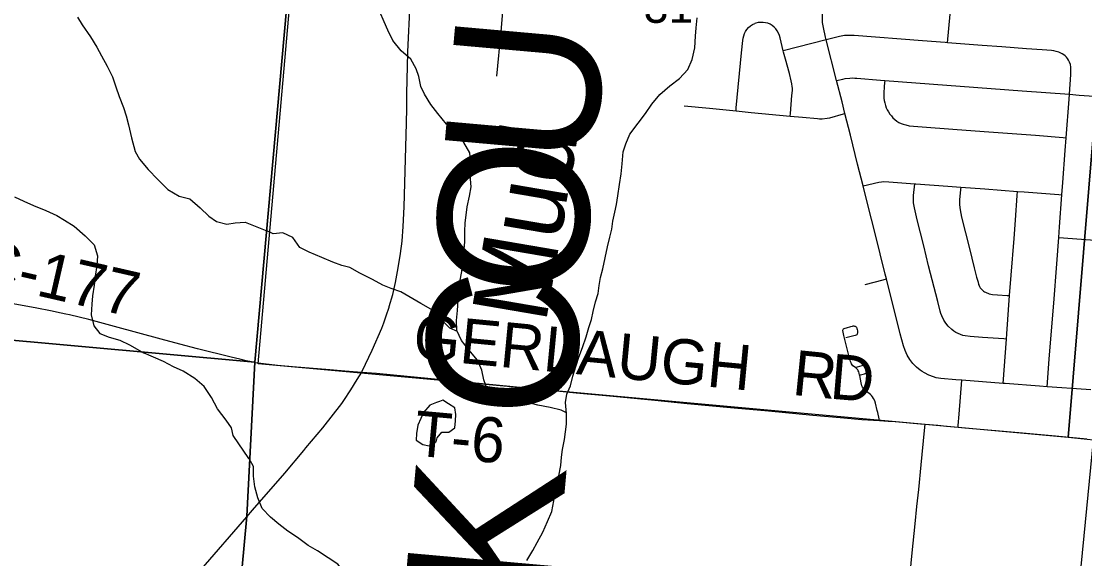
# Model space of a CAD drawing. Extents: x 0 to 1134, y 0 to 440.
# Drawn here: x 834.135 to 835.473, y 359.791 to 360.468 of the extents above; entities that cross this region are included whole.
import ezdxf

# ---------------------------------------------------------------- set-up
doc = ezdxf.new("R2010")
doc.units = 0
for name, color, linetype in [('GM_X_County_Road', 7, 'Continuous'), ('GM_X_County_Road_Text', 7, 'Continuous'), ('GM_X_County_Text', 7, 'Continuous'), ('GM_X_Minor_Lake', 7, 'Continuous'), ('GM_X_Minor_River', 7, 'Continuous'), ('GM_X_Minor_River_Text', 7, 'Continuous'), ('GM_X_Section', 7, 'Continuous'), ('GM_X_Section_Text', 7, 'Continuous'), ('GM_X_State_Route', 7, 'Continuous'), ('GM_X_Township', 7, 'Continuous'), ('GM_X_Township_Road', 7, 'Continuous'), ('GM_X_Township_Road_Text', 7, 'Continuous'), ('GM_X_Unincorporated', 7, 'Continuous'), ('SH_Cut_Line', 7, 'Continuous')]:
    doc.layers.add(name, color=color, linetype=linetype)

msp = doc.modelspace()

# ---------------------------------------------------------------- linework, layer by layer
at = {"layer": 'GM_X_County_Road'}
msp.add_lwpolyline([(834.4291, 360.0385), (834.4181, 360.0407), (834.4098, 360.0426), (834.3991, 360.0452), (834.3569, 360.0559), (834.3346, 360.0616), (834.3112, 360.0678), (834.2524, 360.0837), (834.2246, 360.0913), (834.2199, 360.0925), (834.1955, 360.0984), (834.1909, 360.0995), (834.1794, 360.102), (834.174, 360.1032), (834.1525, 360.1072), (834.0871, 360.1189)], dxfattribs=at)
at = {"layer": 'GM_X_Minor_Lake'}
for points in [[(834.6611, 359.9893), (834.6576, 359.988), (834.6489, 359.9847), (834.6412, 359.9757), (834.6376, 359.9678), (834.6341, 359.9595), (834.6321, 359.9492), (834.632, 359.9409), (834.6403, 359.9351), (834.6482, 359.9335), (834.657, 359.9387)], [(834.657, 359.9387), (834.6582, 359.9436), (834.664, 359.9507), (834.6731, 359.951), (834.6807, 359.9562), (834.6812, 359.9649), (834.6817, 359.9729), (834.6807, 359.9816), (834.6724, 359.9863), (834.6656, 359.9909), (834.6611, 359.9893)]]:
    msp.add_lwpolyline(points, dxfattribs=at)
at = {"layer": 'GM_X_Minor_River'}
for points in [[(834.8209, 359.975), (834.8141, 359.9784), (834.8005, 359.982), (834.785, 359.9849), (834.7752, 359.9873), (834.7615, 359.989), (834.7483, 359.9948), (834.7351, 359.9976), (834.7215, 360.0035), (834.7171, 360.0165), (834.7143, 360.029), (834.7091, 360.0416), (834.6983, 360.0543), (834.6889, 360.0662), (834.683, 360.0788), (834.6828, 360.0913), (834.6837, 360.1038), (834.6846, 360.1171), (834.6855, 360.1277), (834.6868, 360.1402), (834.6893, 360.1531), (834.6905, 360.1656), (834.6918, 360.1766), (834.6931, 360.1902), (834.6929, 360.2039), (834.6934, 360.2141), (834.696, 360.2346), (834.6988, 360.2479), (834.7012, 360.2596), (834.7002, 360.2691), (834.7007, 360.279), (834.7008, 360.2896), (834.6995, 360.3025), (834.692, 360.3155), (834.6816, 360.3266), (834.67, 360.3386), (834.6591, 360.352), (834.6502, 360.3631), (834.6424, 360.3761), (834.6379, 360.386), (834.6351, 360.3986), (834.6318, 360.4081), (834.6251, 360.4204), (834.6131, 360.4308), (834.6026, 360.4438), (834.5963, 360.4568), (834.5916, 360.4675), (834.586, 360.4801)], [(834.2058, 360.4733), (834.2116, 360.4636), (834.2223, 360.4485), (834.23, 360.4354), (834.2358, 360.4246), (834.2431, 360.4115), (834.2496, 360.398), (834.2538, 360.3854), (834.2581, 360.3735), (834.2635, 360.3597), (834.267, 360.349), (834.2701, 360.3375), (834.2736, 360.3214), (834.2781, 360.3042), (834.2839, 360.2946), (834.2946, 360.2814), (834.3069, 360.2689), (834.3195, 360.2564), (834.3337, 360.2481), (834.347, 360.2444), (834.36, 360.2334), (834.3708, 360.2229), (834.3805, 360.2158), (834.3938, 360.2128), (834.4041, 360.2144), (834.4166, 360.2153), (834.444, 360.2042)], [(834.7712, 359.7892), (834.7785, 359.802), (834.7843, 359.8118), (834.7913, 359.825), (834.7972, 359.8382), (834.8027, 359.851), (834.8051, 359.8643), (834.8068, 359.8753), (834.8088, 359.8859), (834.8112, 359.8957), (834.814, 359.909), (834.8149, 359.9192), (834.8161, 359.929), (834.8186, 359.9415), (834.8198, 359.9514), (834.8211, 359.9609), (834.8209, 359.9745), (834.8199, 359.9882), (834.8216, 359.9988), (834.8259, 360.009), (834.8291, 360.0215), (834.833, 360.0347), (834.8366, 360.0453), (834.8413, 360.0574), (834.8456, 360.071), (834.8492, 360.0827), (834.8523, 360.0926), (834.8547, 360.1028), (834.8575, 360.1149), (834.8607, 360.1255), (834.8623, 360.1353), (834.864, 360.1455), (834.8668, 360.1565), (834.8696, 360.1701), (834.8724, 360.1842), (834.8756, 360.1963), (834.878, 360.2065), (834.8793, 360.2163), (834.8817, 360.2277), (834.8841, 360.2375), (834.8854, 360.2485), (834.8878, 360.2625), (834.8899, 360.2758), (834.8912, 360.2887), (834.8925, 360.3035), (834.8957, 360.3137), (834.9007, 360.3261), (834.9111, 360.34), (834.9204, 360.3521), (834.9285, 360.3637), (834.9385, 360.3758), (834.9512, 360.3866), (834.9634, 360.3959), (834.9738, 360.4072), (834.9793, 360.42), (834.9825, 360.4348), (834.9834, 360.4492), (834.9843, 360.4598), (834.9856, 360.4723)], [(834.1263, 360.2472), (834.1384, 360.2416), (834.1504, 360.2363), (834.1659, 360.2299)], [(834.1659, 360.2299), (834.1798, 360.2234), (834.1895, 360.2175), (834.2015, 360.21), (834.2153, 360.1979), (834.2268, 360.1865), (834.231, 360.1728), (834.23, 360.1606), (834.2281, 360.147), (834.2267, 360.136), (834.2248, 360.1224), (834.2238, 360.1121), (834.2231, 360.0985), (834.2262, 360.0847), (834.2339, 360.075), (834.2456, 360.0705), (834.2588, 360.0668), (834.2712, 360.0608), (834.2896, 360.0502)], [(834.6837, 360.0774), (834.6743, 360.0819), (834.6631, 360.0931), (834.6504, 360.1058), (834.6376, 360.1128), (834.6127, 360.1275), (834.6003, 360.1315), (834.5901, 360.1358), (834.5769, 360.1428), (834.5611, 360.1509), (834.5483, 360.1583), (834.5384, 360.1607), (834.5271, 360.165), (834.5131, 360.1705), (834.4973, 360.1772), (834.4856, 360.1834), (834.4767, 360.1957), (834.4642, 360.2019), (834.4521, 360.2005), (834.444, 360.2042)], [(834.4214, 359.9177), (834.4015, 359.9467), (834.3997, 359.9562), (834.393, 359.9661), (834.3821, 359.9802), (834.3742, 359.9943), (834.3652, 360.0084), (834.3535, 360.0183), (834.3388, 360.0275), (834.3266, 360.0329), (834.3141, 360.0398), (834.2889, 360.0506)], [(834.3044, 360.0419), (834.3044, 360.0419)], [(834.6252, 359.7044), (834.6178, 359.7148), (834.6054, 359.7256), (834.5923, 359.7353), (834.5803, 359.7446), (834.5686, 359.755), (834.5562, 359.7635), (834.5431, 359.7727), (834.5334, 359.7846), (834.5213, 359.7924), (834.5078, 359.8013), (834.4961, 359.8083), (834.4826, 359.8183), (834.4705, 359.8261), (834.4589, 359.8349), (834.4484, 359.8438), (834.4379, 359.8546), (834.4328, 359.8683), (834.4288, 359.882), (834.427, 359.8953), (834.4272, 359.9075), (834.4212, 359.9181)]]:
    msp.add_lwpolyline(points, dxfattribs=at)
at = {"layer": 'GM_X_Section'}
for points in [[(834.521, 361.0385), (834.5219, 361.0472), (835.5363, 360.9569), (835.4522, 359.9439), (834.4332, 360.0368)], [(835.5363, 360.9569), (836.5471, 360.8508), (836.4567, 359.8492), (835.4839, 359.9407), (835.4522, 359.9439)], [(835.4839, 359.9407), (836.4567, 359.8492), (836.4843, 359.8446), (836.3886, 358.8521), (835.3867, 358.9434)]]:
    msp.add_lwpolyline(points, close=True, dxfattribs=at)
at = {"layer": 'GM_X_State_Route'}
for points in [[(834.6215, 360.4288), (834.6215, 360.4298), (834.6243, 360.4907), (834.6259, 360.5201), (834.6265, 360.5369), (834.627, 360.5512), (834.6277, 360.5684), (834.6285, 360.5854), (834.6305, 360.6352), (834.6334, 360.7129), (834.6345, 360.7497), (834.6349, 360.7601), (834.6359, 360.787), (834.6369, 360.8275), (834.6376, 360.8911), (834.6376, 360.899), (834.6382, 360.9768), (834.6383, 361.0017), (834.6384, 361.016), (834.6384, 361.0235), (834.6387, 361.092), (834.6387, 361.094)], [(834.5978, 360.1082), (834.5981, 360.1091), (834.6023, 360.1241), (834.6059, 360.1392), (834.6094, 360.1575), (834.6123, 360.1759), (834.6141, 360.1913), (834.6156, 360.2099), (834.6167, 360.2346), (834.6197, 360.3399), (834.62, 360.3586), (834.6202, 360.3771), (834.6215, 360.4288)], [(834.5633, 360.0264), (834.5641, 360.0277), (834.5682, 360.0364), (834.5767, 360.054), (834.5887, 360.0817), (834.5912, 360.0886), (834.593, 360.0936), (834.5942, 360.0973), (834.5978, 360.1082)], [(834.4932, 359.931), (834.5143, 359.9564), (834.5383, 359.9869), (834.541, 359.9908), (834.5495, 360.0039), (834.5575, 360.0173), (834.5633, 360.0264)], [(834.419, 359.8444), (834.426, 359.8525), (834.4667, 359.8993), (834.4907, 359.9279), (834.4932, 359.931)], [(834.2462, 359.6272), (834.2596, 359.6504), (834.2828, 359.6865), (834.3166, 359.7265), (834.3613, 359.778), (834.419, 359.8444)]]:
    msp.add_lwpolyline(points, dxfattribs=at)
at = {"layer": 'GM_X_Township'}
msp.add_lwpolyline([(835.4925, 358.1988), (835.4448, 358.1585), (835.418, 358.1347), (835.3987, 358.0826), (835.3853, 358.0677), (835.3465, 358.0483), (835.3227, 358.023), (835.3063, 357.9976), (835.2735, 357.9649), (835.2085, 357.9575), (835.1838, 357.9415), (835.1657, 357.9387), (834.2504, 358.0272), (834.278, 358.3392), (834.3396, 358.9758), (834.3438, 359.02), (834.3448, 359.0281), (834.3462, 359.0437), (834.3527, 359.1244), (834.4188, 359.8449), (834.4289, 360.039), (834.5402, 361.279), (834.5417, 361.3013), (834.6028, 361.9945)], dxfattribs=at)
at = {"layer": 'GM_X_Township_Road'}
for p, q in [((835.3006, 360.441), (835.3055, 360.4956)), ((835.1478, 360.4447), (835.0938, 360.431)), ((835.1609, 360.3937), (835.1478, 360.4447)), ((835.3705, 360.0122), (835.3745, 360.0679)), ((835.3705, 360.0122), (835.3183, 360.0161)), ((835.2147, 359.9655), (835.2258, 359.9648)), ((835.299, 359.9585), (835.3138, 359.9572))]:
    msp.add_line(p, q, dxfattribs=at)
for points in [[(834.7335, 360.5187), (834.7356, 360.5163), (834.7374, 360.5136), (834.7389, 360.5108), (834.74, 360.5078), (834.7408, 360.5047), (834.7414, 360.5016), (834.7417, 360.4984), (834.7417, 360.4953), (834.7383, 360.4551), (834.7329, 360.3991)], [(835.1478, 360.4447), (835.147, 360.448), (835.1442, 360.4602), (835.1433, 360.4664), (835.143, 360.4727), (835.1434, 360.482), (835.1456, 360.5068), (835.1457, 360.5088)], [(835.0938, 360.431), (835.0898, 360.4473), (835.0889, 360.4503), (835.0877, 360.4532), (835.0862, 360.4559), (835.0844, 360.4584), (835.0823, 360.4607), (835.0799, 360.4627), (835.0772, 360.4643), (835.0744, 360.4655), (835.0714, 360.4663), (835.0683, 360.4667), (835.0652, 360.4667), (835.0621, 360.4664), (835.0592, 360.4657), (835.0578, 360.4652)], [(835.0344, 360.3553), (835.0347, 360.3589), (835.0412, 360.4284), (835.0428, 360.4437), (835.0433, 360.4467), (835.044, 360.4497), (835.045, 360.4526), (835.0464, 360.4553), (835.0481, 360.4579), (835.0501, 360.4602), (835.0524, 360.4622), (835.055, 360.4639), (835.0578, 360.4652)], [(835.3006, 360.441), (835.2975, 360.4413), (835.2691, 360.4434), (835.183, 360.4501), (835.1768, 360.4503), (835.1707, 360.45), (835.1646, 360.4489), (835.1496, 360.4452), (835.1478, 360.4447)], [(835.4538, 360.3761), (835.4555, 360.4012), (835.4557, 360.4072), (835.4556, 360.4104), (835.455, 360.4135), (835.454, 360.4165), (835.4526, 360.4191), (835.4514, 360.4211), (835.45, 360.4228), (835.4485, 360.4244), (835.4467, 360.4258), (835.4448, 360.4271), (835.443, 360.4281), (835.4403, 360.4293), (835.4373, 360.4302), (835.4342, 360.4308), (835.4311, 360.4311), (835.4197, 360.432), (835.4, 360.4335), (835.3689, 360.4359), (835.3441, 360.4377), (835.3006, 360.441)], [(835.1024, 360.3488), (835.1027, 360.3519), (835.1047, 360.3747), (835.1053, 360.3808), (835.1053, 360.3838), (835.1051, 360.3859), (835.1045, 360.3892), (835.1035, 360.3932), (835.1016, 360.4023), (835.0967, 360.4203), (835.0942, 360.4293), (835.0938, 360.431)], [(835.1609, 360.3937), (835.1687, 360.3953), (835.1716, 360.3959), (835.1774, 360.3965), (835.1804, 360.3967), (835.1837, 360.3966), (835.1864, 360.3965), (835.2161, 360.3941), (835.2215, 360.3937)], [(835.1714, 360.3519), (835.1678, 360.3667), (835.1609, 360.3937)], [(835.2215, 360.3937), (835.2212, 360.3904), (835.2209, 360.3861), (835.2204, 360.3775), (835.2205, 360.3713), (835.2208, 360.3682), (835.2214, 360.3652), (835.2222, 360.3622), (835.2233, 360.3593), (835.2246, 360.3565), (835.2262, 360.3539), (835.2279, 360.3513), (835.2298, 360.3489), (835.2318, 360.3467), (835.2341, 360.3443), (835.2365, 360.3424), (835.2391, 360.3408), (835.2419, 360.3395), (835.2445, 360.3384), (835.2479, 360.3375), (835.2523, 360.3365), (835.2632, 360.3355), (835.3124, 360.3318), (835.3525, 360.329), (835.411, 360.3245), (835.446, 360.3218), (835.4497, 360.3215)], [(835.2215, 360.3937), (835.3945, 360.3805), (835.4538, 360.3761)], [(835.4497, 360.3215), (835.4534, 360.3702), (835.4538, 360.3761)], [(835.4538, 360.3761), (835.4659, 360.3752), (835.5101, 360.3719)], [(834.9691, 360.3616), (835.0008, 360.3586), (835.0344, 360.3553)], [(835.0344, 360.3553), (835.0533, 360.3534), (835.1024, 360.3488)], [(835.1024, 360.3488), (835.1181, 360.3473), (835.1367, 360.3455), (835.1395, 360.3454), (835.1429, 360.3454), (835.1491, 360.3461), (835.1523, 360.3467), (835.1694, 360.3514), (835.1714, 360.3519)], [(835.1941, 360.2608), (835.1872, 360.2883), (835.1782, 360.3245), (835.1714, 360.3519)], [(835.4444, 360.2497), (835.4455, 360.2649), (835.4485, 360.3052), (835.4497, 360.3215)], [(835.1941, 360.2608), (835.2142, 360.2655), (835.2172, 360.2661), (835.2203, 360.2663), (835.2265, 360.2661), (835.2592, 360.2634)], [(835.2235, 360.1437), (835.222, 360.1498), (835.2093, 360.201), (835.2049, 360.2191), (835.1963, 360.2522), (835.1941, 360.2608)], [(835.3745, 360.0679), (835.3714, 360.0681), (835.3443, 360.0701), (835.3288, 360.0712), (835.3226, 360.0721), (835.3196, 360.0727), (835.3166, 360.0737), (835.3137, 360.0748), (835.3109, 360.0762), (835.3083, 360.0779), (835.3059, 360.0799), (835.3014, 360.0842), (835.2994, 360.0865), (835.2976, 360.0891), (835.2959, 360.0917), (835.2932, 360.0973), (835.2921, 360.1002), (835.2912, 360.1032), (835.2883, 360.1153), (835.2765, 360.1604), (835.2706, 360.1853), (835.2623, 360.218), (835.2588, 360.2332), (835.2578, 360.2393), (835.2577, 360.2424), (835.2578, 360.2486), (835.2592, 360.2634)], [(835.2592, 360.2634), (835.2605, 360.2633), (835.3008, 360.2605), (835.317, 360.2592)], [(835.317, 360.2592), (835.3167, 360.2561), (835.3155, 360.2431), (835.3155, 360.2368), (835.3162, 360.2306), (835.318, 360.2215), (835.328, 360.1821), (835.334, 360.1578), (835.3371, 360.1458), (835.3388, 360.1397), (835.3396, 360.1369), (835.3401, 360.1356), (835.3408, 360.1343), (835.3417, 360.1327), (835.3427, 360.1313), (835.3437, 360.1302), (835.3447, 360.1293), (835.3458, 360.1284), (835.347, 360.1276), (835.3484, 360.1269), (835.3498, 360.1262), (835.3512, 360.1256), (835.3529, 360.1251), (835.3548, 360.1247), (835.357, 360.1243), (835.3632, 360.1238), (835.3754, 360.123), (835.3786, 360.1228)], [(835.317, 360.2592), (835.3472, 360.257), (835.3885, 360.2538)], [(835.3786, 360.1228), (835.3806, 360.1486), (835.3842, 360.1948), (835.3859, 360.2178), (835.3881, 360.2488), (835.3885, 360.2538)], [(835.3885, 360.2538), (835.3967, 360.2532), (835.4406, 360.25), (835.4444, 360.2497)], [(835.4404, 360.1959), (835.4414, 360.2092), (835.4444, 360.2497)], [(835.426, 360.008), (835.4285, 360.0429), (835.432, 360.0883), (835.434, 360.1132), (835.4378, 360.1627), (835.4404, 360.1959)], [(835.4404, 360.1959), (835.4918, 360.1922), (835.496, 360.1919)], [(835.197, 360.1369), (835.2195, 360.1426), (835.2235, 360.1437)], [(835.3183, 360.0161), (835.3108, 360.0167), (835.2922, 360.0183), (835.2891, 360.0188), (835.286, 360.0194), (835.2829, 360.0203), (835.277, 360.0225), (835.2714, 360.0253), (835.2687, 360.027), (835.2661, 360.0288), (835.2612, 360.0328), (835.2568, 360.0373), (835.253, 360.0423), (835.2497, 360.0477), (835.247, 360.0534), (835.2449, 360.0594), (835.2409, 360.0744), (835.2235, 360.1437)], [(835.3745, 360.0679), (835.375, 360.0747), (835.3786, 360.1228)], [(835.1848, 360.032), (835.1815, 360.0344), (835.1805, 360.0355), (835.1796, 360.0369), (835.179, 360.038), (835.1784, 360.0396), (835.1774, 360.0431), (835.1762, 360.0474), (835.1699, 360.0727), (835.1687, 360.0787), (835.1688, 360.0794), (835.169, 360.0801), (835.1696, 360.0807), (835.1702, 360.0812), (835.1716, 360.0818), (835.1734, 360.0823), (835.1789, 360.0839), (835.1809, 360.0844), (835.1818, 360.0845), (835.1825, 360.0845), (835.1835, 360.0844), (835.1842, 360.0841), (835.1847, 360.0837), (835.1853, 360.0833), (835.1858, 360.0828), (835.1864, 360.0815), (835.1869, 360.08), (835.1872, 360.0785), (835.1873, 360.0773), (835.1872, 360.0764), (835.1872, 360.0755), (835.1869, 360.0747), (835.1867, 360.0741), (835.1862, 360.0735), (835.1856, 360.073), (835.1842, 360.0724), (835.1826, 360.072), (835.1725, 360.0695)], [(834.4291, 360.0385), (834.4575, 360.035), (834.4762, 360.0333), (834.5233, 360.0299), (834.5419, 360.0282), (834.558, 360.0268), (834.5633, 360.0264)], [(834.5633, 360.0264), (834.5819, 360.025), (834.6337, 360.0199), (834.7497, 360.0088), (834.7962, 360.0042), (834.8332, 360.0005), (834.8798, 359.996), (834.9323, 359.9911), (834.9729, 359.987), (835.0318, 359.9816), (835.0752, 359.9775), (835.1311, 359.9724), (835.1652, 359.9693), (835.1927, 359.9669), (835.2147, 359.9655)], [(835.1898, 360.0227), (835.1908, 360.023), (835.196, 360.0243), (835.1967, 360.0247), (835.1974, 360.0251), (835.198, 360.0256), (835.1985, 360.0262), (835.1989, 360.0272), (835.199, 360.0283), (835.1989, 360.0298), (835.1987, 360.031), (835.1983, 360.0321), (835.1977, 360.0331), (835.1972, 360.0336), (835.1961, 360.0343), (835.1954, 360.0346), (835.1947, 360.0347), (835.1941, 360.0347), (835.1928, 360.0345), (835.1867, 360.0326), (835.1848, 360.032)], [(835.1898, 360.0227), (835.1892, 360.0251), (835.1888, 360.0266), (835.1882, 360.028), (835.1874, 360.0294), (835.1864, 360.0305), (835.1848, 360.032)], [(835.2147, 359.9655), (835.2144, 359.9676), (835.2128, 359.9755), (835.2121, 359.9781), (835.2097, 359.9872), (835.2088, 359.9902), (835.2075, 359.9932), (835.2062, 359.9953), (835.2048, 359.9971), (835.2034, 359.9984), (835.1985, 360.002), (835.196, 360.004), (835.1949, 360.0052), (835.1941, 360.0064), (835.1933, 360.0075), (835.1927, 360.009), (835.1918, 360.0128), (835.19, 360.022), (835.1898, 360.0227)], [(835.3138, 359.9572), (835.3139, 359.9591), (835.315, 359.9735), (835.3183, 360.0161)], [(835.426, 360.008), (835.4161, 360.0087), (835.3728, 360.0121), (835.3705, 360.0122)], [(835.4809, 360.0041), (835.4748, 360.0046), (835.426, 360.008)], [(835.2258, 359.9648), (835.2298, 359.9646), (835.2664, 359.9614), (835.2724, 359.9608)], [(835.2506, 359.7435), (835.2516, 359.7556), (835.2558, 359.7987), (835.2596, 359.8356), (835.2619, 359.8571), (835.2643, 359.8787), (835.2674, 359.9095), (835.2716, 359.9527), (835.2724, 359.9608)], [(835.2724, 359.9608), (835.2881, 359.9595), (835.299, 359.9585)], [(835.3138, 359.9572), (835.3221, 359.9564), (835.39, 359.9503), (835.4362, 359.9461), (835.4757, 359.9423)]]:
    msp.add_lwpolyline(points, dxfattribs=at)
at = {"layer": 'GM_X_Unincorporated'}
for points in [[(832.7638, 366.2539), (832.7638, 360.1912), (833.6365, 360.1106), (834.4289, 360.039), (834.5402, 361.279), (834.5417, 361.3013), (834.6028, 361.9945)], [(834.3527, 359.1244), (834.4188, 359.8449), (834.4289, 360.039), (833.6365, 360.1106), (832.7638, 360.1912), (832.7638, 357.1653)]]:
    msp.add_lwpolyline(points, dxfattribs=at)
at = {"layer": 'SH_Cut_Line'}
for points in [[(832.7638, 369.3181), (832.7638, 360.1912), (833.6365, 360.1106), (834.4289, 360.039), (834.5402, 361.279), (834.5417, 361.3013), (834.6028, 361.9945)], [(834.6028, 361.9945), (834.5417, 361.3013), (834.5402, 361.279), (834.4289, 360.039), (834.4188, 359.8449), (834.3527, 359.1244), (834.3462, 359.0437), (834.3448, 359.0281), (834.3438, 359.02), (834.3396, 358.9758), (834.278, 358.3392), (834.2504, 358.0272), (835.1657, 357.9387), (835.8437, 357.8674), (837.3087, 357.7292), (837.4114, 357.7196), (837.4263, 357.718), (837.4468, 357.7161), (837.4578, 357.7151), (837.6618, 357.6958), (837.799, 357.6829), (839.5899, 357.5143)], [(834.3527, 359.1244), (834.4188, 359.8449), (834.4289, 360.039), (833.6365, 360.1106), (832.7638, 360.1912), (832.7638, 357.1653)]]:
    msp.add_lwpolyline(points, dxfattribs=at)

# ---------------------------------------------------------------- texts
at = {"layer": 'GM_X_County_Road_Text'}
msp.add_text('C-177', height=0.05682, rotation=347.0833, dxfattribs=at).set_placement((834.074, 360.1413))
at = {"layer": 'GM_X_County_Text'}
for s, rotation, p in [('U', 84.9217, (834.855, 360.2822)), ('O', 84.9156, (834.8402, 360.1157)), ('C', 84.9024, (834.8264, 359.9619)), ('K', 84.8755, (834.8063, 359.7376))]:
    msp.add_text(s, height=0.1894, rotation=rotation, dxfattribs=at).set_placement(p)
at = {"layer": 'GM_X_Minor_River_Text'}
msp.add_text('Mud', height=0.09467, rotation=80.2936, dxfattribs=at).set_placement((834.7947, 360.0862))
at = {"layer": 'GM_X_Section_Text'}
msp.add_text('31', height=0.04186, rotation=0, dxfattribs=at).set_placement((834.9182, 360.4661))
at = {"layer": 'GM_X_Township_Road_Text'}
for s, height, rotation, p in [('GERLAUGH', 0.05682, 354.5349, (834.6264, 360.0437)), ('R', 0.0568, 354.2451, (835.1038, 359.9979)), ('D', 0.0568, 355.2013, (835.1512, 359.9931)), ('T-6', 0.05682, 354.7626, (834.6276, 359.9216))]:
    msp.add_text(s, height=height, rotation=rotation, dxfattribs=at).set_placement(p)

doc.saveas('drawing.dxf')
